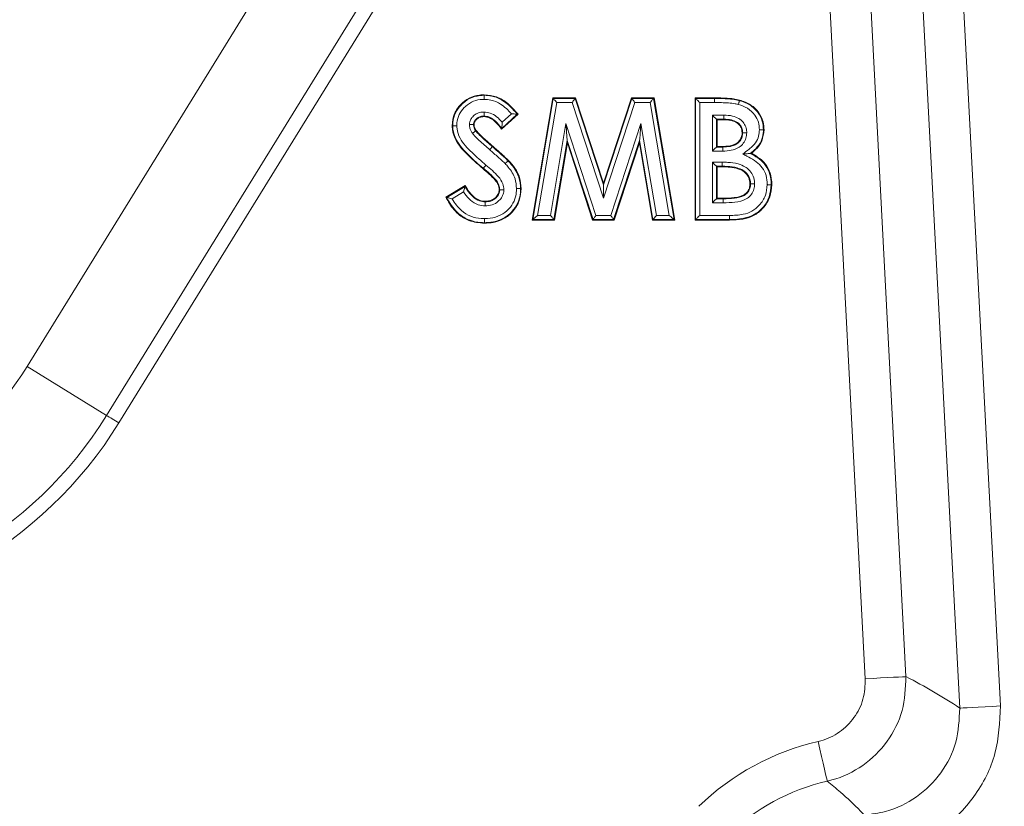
# Model space of a CAD drawing. Header units: millimetres. Extents: x 0 to 8410, y 0 to 5940.
# Tile 274 of 316: x 7487 to 7536, y 2266 to 2305. Entities that reach past the tile are written whole.
import ezdxf

# ---------------------------------------------------------------- set-up
doc = ezdxf.new("R2010")
doc.units = ezdxf.units.MM
doc.header["$LTSCALE"] = 10
doc.styles.add('SLDTEXTSTYLE0', font='TXT', dxfattribs={"width": 0.605})
doc.dimstyles.new('SLDDIMSTYLE0', dxfattribs={"dimtxt": 50, "dimasz": 50, "dimexe": 0, "dimexo": 0.0625, "dimgap": 12.5, "dimtad": 1, "dimtoh": 1, "dimdec": 1, "dimrnd": 1e-09, "dimzin": 12, "dimdsep": 46, "dimtxsty": 'SLDTEXTSTYLE0', "dimsah": 1, "dimcen": 0.09, "dimadec": 0, "dimazin": 0, "dimtfac": 1, "dimtofl": 0, "dimtmove": 0, "dimatfit": 3, "dimfxl": 0, "dimfrac": 2, "dimtolj": 1, "dimtzin": 12, "dimarcsym": 0})
doc.dimstyles.new('SLDDIMSTYLE2', dxfattribs={"dimtxt": 50, "dimasz": 50, "dimexe": 0, "dimexo": 0.0625, "dimgap": 12.5, "dimtad": 1, "dimtoh": 1, "dimdec": 1, "dimrnd": 1e-09, "dimzin": 12, "dimdsep": 46, "dimtxsty": 'SLDTEXTSTYLE0', "dimsah": 1, "dimcen": 0.09, "dimadec": 0, "dimazin": 0, "dimtfac": 1, "dimtofl": 0, "dimtmove": 0, "dimatfit": 3, "dimfxl": 0, "dimfrac": 2, "dimtolj": 1, "dimtzin": 12, "dimarcsym": 0})

# ---------------------------------------------------------------- blocks, each defined once
blk = doc.blocks.new('*D31')
at = {"color": 7, "linetype": 'Continuous', "lineweight": 0}
for p, q in [((7623.817, 3232.922), (7623.817, 2102.575)), ((7603.817, 2933.236), (7603.817, 2102.575)), ((7603.817, 2117.575), (7503.817, 2117.575)), ((7603.817, 2117.575), (7623.817, 2117.575)), ((7623.817, 2117.575), (8031.201, 2117.575))]:
    blk.add_line(p, q, dxfattribs=at)
for points in [[(7603.817, 2117.575), (7553.817, 2125.075), (7553.817, 2110.075)], [(7623.817, 2117.575), (7673.817, 2110.075), (7673.817, 2125.075)]]:
    blk.add_solid(points, dxfattribs=at)
at = {"color": 7, "linetype": 'Continuous', "lineweight": 0, "char_height": 50, "attachment_point": 1, "style": 'SLDTEXTSTYLE0'}
for s, insert in [(' (2x M8)', (7763.455, 2182.028)), ('20', (7687.095, 2182.028))]:
    blk.add_mtext(s, dxfattribs=dict(at, insert=insert))
blk = doc.blocks.new('*D32')
at = {"color": 7, "linetype": 'Continuous', "lineweight": 0}
for p, q in [((7603.817, 2933.236), (7603.817, 2002.575)), ((7366.817, 2227.332), (7366.817, 2002.575)), ((7603.817, 2017.575), (7366.817, 2017.575)), ((7603.817, 2017.575), (8068.778, 2017.575))]:
    blk.add_line(p, q, dxfattribs=at)
for points in [[(7366.817, 2017.575), (7416.817, 2010.075), (7416.817, 2025.075)], [(7603.817, 2017.575), (7553.817, 2025.075), (7553.817, 2010.075)]]:
    blk.add_solid(points, dxfattribs=at)
at = {"color": 7, "linetype": 'Continuous', "lineweight": 0, "char_height": 50, "attachment_point": 1, "style": 'SLDTEXTSTYLE0'}
for s, insert in [(' (2x M8)', (7801.032, 2082.028)), ('237', (7686.457, 2082.028))]:
    blk.add_mtext(s, dxfattribs=dict(at, insert=insert))

msp = doc.modelspace()

# ---------------------------------------------------------------- linework, layer by layer
at = {"color": 8, "linetype": 'Continuous', "lineweight": 0}
for p, q in [((7529.514517, 2384.396273), (7535.459335, 2270.962256)), ((7533.463295, 2270.857646), (7527.518462, 2384.291667)), ((7528.828721, 2272.297304), (7523.05236, 2382.516879)), ((7525.0484, 2382.621485), (7530.824761, 2272.401913)), ((7491.586204, 2285.222332), (7505.691643, 2308.070447)), ((7506.293337, 2307.698991), (7492.187883, 2284.85088)), ((7512.504439, 2294.833708), (7513.508151, 2300.777349)), ((7513.508151, 2300.777349), (7514.581691, 2300.777349)), ((7514.581691, 2300.777349), (7515.971015, 2296.530079)), ((7515.971015, 2296.530079), (7517.3701, 2300.777349)), ((7517.3701, 2300.777349), (7518.432866, 2300.777349)), ((7518.432866, 2300.777349), (7519.437756, 2294.833708)), ((7520.499284, 2300.777349), (7521.432648, 2300.777349)), ((7520.499284, 2294.833708), (7520.499284, 2300.777349)), ((7513.677101, 2300.577472), (7512.740905, 2295.033588)), ((7514.436762, 2300.577472), (7513.677101, 2300.577472)), ((7515.970345, 2295.889209), (7514.436762, 2300.577472)), ((7517.514701, 2300.577472), (7515.970345, 2295.889209)), ((7518.263946, 2300.577472), (7517.514701, 2300.577472)), ((7519.201259, 2295.033588), (7518.263946, 2300.577472)), ((7520.699169, 2300.577472), (7520.699169, 2295.033588)), ((7521.432648, 2300.577472), (7520.699169, 2300.577472)), ((7511.004533, 2299.604564), (7511.461432, 2300.02259)), ((7521.319966, 2299.956664), (7521.887626, 2299.956664)), ((7521.319966, 2298.192854), (7521.319966, 2299.956664)), ((7521.885897, 2299.756787), (7521.51985, 2299.756787)), ((7521.51985, 2299.756787), (7521.51985, 2298.392731)), ((7513.369645, 2295.033588), (7514.130886, 2299.545217)), ((7514.130886, 2299.545217), (7515.607576, 2295.033588)), ((7516.327719, 2295.033588), (7517.811696, 2299.541279)), ((7517.811696, 2299.541279), (7518.573712, 2295.033588)), ((7514.193098, 2298.712585), (7513.538624, 2294.833708)), ((7515.462692, 2294.833708), (7514.193098, 2298.712585)), ((7517.749156, 2298.712097), (7516.47235, 2294.833708)), ((7518.404777, 2294.833708), (7517.749156, 2298.712097)), ((7521.51985, 2298.392731), (7521.834205, 2298.392731)), ((7521.834205, 2298.192847), (7521.319966, 2298.192854)), ((7510.078232, 2297.353502), (7510.060052, 2297.33197)), ((7521.319966, 2297.648973), (7521.806399, 2297.648973)), ((7521.319966, 2295.654393), (7521.319966, 2297.648973)), ((7521.51985, 2297.449093), (7521.51985, 2295.85427)), ((7521.805386, 2297.449093), (7521.51985, 2297.449093)), ((7509.110029, 2296.185374), (7508.54456, 2295.845948)), ((7521.858211, 2295.654389), (7521.319966, 2295.654393)), ((7521.51985, 2295.85427), (7521.858211, 2295.85427)), ((7512.740905, 2295.033588), (7513.369645, 2295.033588)), ((7515.607576, 2295.033588), (7516.327719, 2295.033588)), ((7518.573712, 2295.033588), (7519.201259, 2295.033588)), ((7520.699169, 2295.033588), (7522.157217, 2295.033588)), ((7513.538624, 2294.833708), (7512.504439, 2294.833708)), ((7516.47235, 2294.833708), (7515.462692, 2294.833708)), ((7519.437756, 2294.833708), (7518.404777, 2294.833708)), ((7491.586204, 2285.222332), (7487.689453, 2287.628021))]:
    msp.add_line(p, q, dxfattribs=at)
at = {"color": 7, "linetype": 'Continuous', "lineweight": 0}
for p, q in [((7487.689453, 2287.628021), (7501.7949, 2310.476135)), ((7512.471105, 2294.80553), (7513.484324, 2300.805527)), ((7513.508151, 2300.777349), (7513.484324, 2300.805527)), ((7513.484324, 2300.805527), (7514.60212, 2300.805527)), ((7514.581691, 2300.777349), (7514.60212, 2300.805527)), ((7514.60212, 2300.805527), (7515.971105, 2296.620432)), ((7515.971105, 2296.620432), (7517.349715, 2300.805527)), ((7517.349715, 2300.805527), (7518.456678, 2300.805527)), ((7517.3701, 2300.777349), (7517.349715, 2300.805527)), ((7518.432866, 2300.777349), (7518.456678, 2300.805527)), ((7518.456678, 2300.805527), (7519.471104, 2294.80553)), ((7520.471106, 2300.805527), (7521.432648, 2300.805527)), ((7520.499284, 2300.777349), (7520.471106, 2300.805527)), ((7520.471106, 2294.80553), (7520.471106, 2300.805527)), ((7521.432648, 2300.777349), (7521.432648, 2300.805527)), ((7521.432648, 2300.577472), (7521.432648, 2300.777349)), ((7511.778797, 2300.003845), (7510.973509, 2299.267068)), ((7511.739845, 2300.0064), (7510.978009, 2299.309372)), ((7521.51985, 2299.756787), (7521.548028, 2299.728605)), ((7521.885778, 2299.728605), (7521.548028, 2299.728605)), ((7521.548028, 2299.728605), (7521.548028, 2298.420913)), ((7514.201875, 2298.595193), (7513.562451, 2294.80553)), ((7514.193098, 2298.712585), (7514.201875, 2298.595193)), ((7515.442262, 2294.80553), (7514.201875, 2298.595193)), ((7517.740334, 2298.595193), (7516.492735, 2294.80553)), ((7517.749156, 2298.712097), (7517.740334, 2298.595193)), ((7518.380965, 2294.80553), (7517.740334, 2298.595193)), ((7521.51985, 2298.392731), (7521.548028, 2298.420913)), ((7521.548028, 2298.420913), (7521.834086, 2298.420913)), ((7521.834205, 2298.192847), (7521.834205, 2298.392731)), ((7521.51985, 2297.449093), (7521.548028, 2297.420915)), ((7521.805237, 2297.420915), (7521.548028, 2297.420915)), ((7521.548028, 2297.420915), (7521.548028, 2295.882452)), ((7508.240338, 2295.929327), (7509.187455, 2296.497836)), ((7508.27762, 2295.918837), (7509.177382, 2296.458918)), ((7511.904459, 2296.359524), (7511.932652, 2296.359617)), ((7515.971015, 2296.530079), (7515.971105, 2296.620432)), ((7521.51985, 2295.85427), (7521.548028, 2295.882452)), ((7521.548028, 2295.882452), (7521.858121, 2295.882452)), ((7521.858211, 2295.654389), (7521.858211, 2295.85427)), ((7512.504439, 2294.833708), (7512.471105, 2294.80553)), ((7513.562451, 2294.80553), (7512.471105, 2294.80553)), ((7513.538624, 2294.833708), (7513.562451, 2294.80553)), ((7515.462692, 2294.833708), (7515.442262, 2294.80553)), ((7516.492735, 2294.80553), (7515.442262, 2294.80553)), ((7516.47235, 2294.833708), (7516.492735, 2294.80553)), ((7518.404777, 2294.833708), (7518.380965, 2294.80553)), ((7519.471104, 2294.80553), (7518.380965, 2294.80553)), ((7519.437756, 2294.833708), (7519.471104, 2294.80553)), ((7520.499284, 2294.833708), (7520.471106, 2294.80553)), ((7522.158603, 2294.80553), (7520.471106, 2294.80553)), ((7522.158439, 2294.833708), (7520.499284, 2294.833708))]:
    msp.add_line(p, q, dxfattribs=at)
at = {"color": 7, "linetype": 'Continuous', "lineweight": 0, "flags": 128}
for points in [[(7513.508151, 2300.777349), (7513.512383, 2300.772342), (7513.522665, 2300.760175), (7513.538624, 2300.741303), (7513.559665, 2300.716403), (7513.585026, 2300.6864), (7513.613771, 2300.652388), (7513.64484, 2300.615634), (7513.677101, 2300.577472)], [(7514.436762, 2300.577472), (7514.464433, 2300.615634), (7514.491092, 2300.652388), (7514.515738, 2300.6864), (7514.537494, 2300.716403), (7514.555554, 2300.741303), (7514.569233, 2300.760175), (7514.578055, 2300.772342), (7514.581691, 2300.777349)], [(7517.514701, 2300.577472), (7517.487089, 2300.615634), (7517.460506, 2300.652388), (7517.435904, 2300.6864), (7517.414193, 2300.716403), (7517.396177, 2300.741303), (7517.382528, 2300.760175), (7517.373721, 2300.772342), (7517.3701, 2300.777349)], [(7518.263946, 2300.577472), (7518.296192, 2300.615634), (7518.327261, 2300.652388), (7518.356006, 2300.6864), (7518.381368, 2300.716403), (7518.402408, 2300.741303), (7518.418352, 2300.760175), (7518.428634, 2300.772342), (7518.432866, 2300.777349)], [(7520.699169, 2300.577472), (7520.661007, 2300.615634), (7520.624246, 2300.652388), (7520.590241, 2300.6864), (7520.56023, 2300.716403), (7520.53533, 2300.741303), (7520.516451, 2300.760175), (7520.504291, 2300.772342), (7520.499284, 2300.777349)], [(7522.648956, 2300.671327), (7522.649909, 2300.674933), (7522.652607, 2300.685059), (7522.656198, 2300.698559)], [(7510.110761, 2299.910657), (7510.110657, 2299.89786), (7510.110538, 2299.882452)], [(7511.739845, 2300.0064), (7511.754672, 2300.005432), (7511.778797, 2300.003845)], [(7521.51985, 2299.756787), (7521.514843, 2299.76179), (7521.502684, 2299.773953), (7521.483804, 2299.792833), (7521.458904, 2299.817733), (7521.428893, 2299.847736), (7521.394889, 2299.881741), (7521.358128, 2299.918502), (7521.319966, 2299.956664)], [(7521.885897, 2299.756787), (7521.885852, 2299.746066), (7521.885778, 2299.728605)], [(7521.887626, 2299.956664), (7521.887283, 2299.918502), (7521.88697, 2299.881745), (7521.886672, 2299.84774), (7521.886419, 2299.817737), (7521.88621, 2299.792841), (7521.886046, 2299.773961), (7521.885942, 2299.761798), (7521.885897, 2299.756787)], [(7508.576225, 2299.437992), (7508.565496, 2299.437895), (7508.548032, 2299.437738)], [(7509.596731, 2299.489792), (7509.609531, 2299.489624), (7509.624953, 2299.489423)], [(7510.978009, 2299.309372), (7510.97631, 2299.293287), (7510.973509, 2299.267068)], [(7514.193098, 2298.712585), (7514.191548, 2298.733428), (7514.187764, 2298.784103), (7514.181878, 2298.862747), (7514.174129, 2298.966467), (7514.164801, 2299.091454), (7514.154206, 2299.233116), (7514.142762, 2299.386244), (7514.130886, 2299.545217)], [(7517.811696, 2299.541279), (7517.79976, 2299.382965), (7517.788257, 2299.230471), (7517.777617, 2299.089398), (7517.768229, 2298.964928), (7517.760436, 2298.861637), (7517.754535, 2298.78332), (7517.750721, 2298.732858), (7517.749156, 2298.712097)], [(7523.827533, 2299.240887), (7523.838262, 2299.240786), (7523.855726, 2299.240626)], [(7522.807012, 2299.096289), (7522.796284, 2299.096327), (7522.778804, 2299.096394)], [(7510.389264, 2298.256635), (7510.414447, 2298.28532), (7510.438691, 2298.31295), (7510.461117, 2298.338513), (7510.480906, 2298.361066), (7510.497327, 2298.379778), (7510.50977, 2298.393972), (7510.517801, 2298.403114), (7510.521109, 2298.40688)], [(7510.521109, 2298.40688), (7510.528143, 2298.41496), (7510.539617, 2298.428125)], [(7521.51985, 2298.392731), (7521.514843, 2298.387728), (7521.502684, 2298.375565), (7521.483804, 2298.356685), (7521.458904, 2298.331785), (7521.428893, 2298.301782), (7521.394889, 2298.267777), (7521.358128, 2298.231016), (7521.319966, 2298.192854)], [(7521.834205, 2298.392731), (7521.83416, 2298.403453), (7521.834086, 2298.420913)], [(7523.181061, 2298.079311), (7523.200865, 2298.081237), (7523.233126, 2298.084374)], [(7510.078232, 2297.353502), (7510.081465, 2297.357324), (7510.089303, 2297.366619), (7510.101493, 2297.381039), (7510.117556, 2297.400064), (7510.136913, 2297.422986), (7510.158862, 2297.448966), (7510.18257, 2297.477051), (7510.207201, 2297.506205)], [(7511.292095, 2297.716326), (7511.299844, 2297.723743), (7511.31245, 2297.735817)], [(7521.51985, 2297.449093), (7521.514843, 2297.454096), (7521.502684, 2297.466263), (7521.483804, 2297.485142), (7521.458904, 2297.510038), (7521.428893, 2297.540046), (7521.394889, 2297.57405), (7521.358128, 2297.610811), (7521.319966, 2297.648973)], [(7515.970345, 2295.889209), (7515.970479, 2296.011567), (7515.970598, 2296.129427), (7515.970717, 2296.238463), (7515.970807, 2296.334665), (7515.970896, 2296.414498), (7515.970956, 2296.47503), (7515.971, 2296.514034), (7515.971015, 2296.530079)], [(7523.191596, 2296.584568), (7523.180883, 2296.584494), (7523.163418, 2296.584375)], [(7524.212147, 2296.542718), (7524.215887, 2296.542663), (7524.226363, 2296.54251), (7524.24034, 2296.542309)], [(7508.27762, 2295.918837), (7508.263434, 2295.922826), (7508.240338, 2295.929327)], [(7510.883953, 2296.29711), (7510.876293, 2296.29711), (7510.85573, 2296.297114)], [(7521.858211, 2295.85427), (7521.858181, 2295.864991), (7521.858121, 2295.882452)], [(7510.170485, 2295.700397), (7510.17053, 2295.708041), (7510.170634, 2295.728605)], [(7521.51985, 2295.85427), (7521.514843, 2295.849267), (7521.502684, 2295.837104), (7521.483804, 2295.818224), (7521.458904, 2295.793324), (7521.428893, 2295.763321), (7521.394889, 2295.729316), (7521.358128, 2295.692555), (7521.319966, 2295.654393)], [(7512.504439, 2294.833708), (7512.51037, 2294.838715), (7512.524764, 2294.850878), (7512.547086, 2294.869758), (7512.576546, 2294.894654), (7512.61204, 2294.924661), (7512.652273, 2294.958665), (7512.695755, 2294.995427), (7512.740905, 2295.033588)], [(7513.538624, 2294.833708), (7513.534392, 2294.838715), (7513.524111, 2294.850878), (7513.508151, 2294.869758), (7513.487111, 2294.894654), (7513.461734, 2294.924661), (7513.43299, 2294.958665), (7513.401921, 2294.995427), (7513.369645, 2295.033588)], [(7515.462692, 2294.833708), (7515.466313, 2294.838715), (7515.475134, 2294.850878), (7515.488814, 2294.869758), (7515.506874, 2294.894654), (7515.528615, 2294.924661), (7515.553276, 2294.958665), (7515.579919, 2294.995427), (7515.607576, 2295.033588)], [(7516.47235, 2294.833708), (7516.468729, 2294.838715), (7516.459922, 2294.850878), (7516.446273, 2294.869758), (7516.428257, 2294.894654), (7516.406546, 2294.924661), (7516.38193, 2294.958665), (7516.355331, 2294.995427), (7516.327719, 2295.033588)], [(7518.573712, 2295.033588), (7518.541451, 2294.995427), (7518.510382, 2294.958665), (7518.481652, 2294.924661), (7518.456291, 2294.894654), (7518.43525, 2294.869758), (7518.419291, 2294.850878), (7518.409009, 2294.838715), (7518.404777, 2294.833708)], [(7519.201259, 2295.033588), (7519.24641, 2294.995427), (7519.289906, 2294.958665), (7519.330139, 2294.924661), (7519.365649, 2294.894654), (7519.395108, 2294.869758), (7519.417445, 2294.850878), (7519.43184, 2294.838715), (7519.437756, 2294.833708)], [(7520.499284, 2294.833708), (7520.504291, 2294.838715), (7520.516451, 2294.850878), (7520.53533, 2294.869758), (7520.56023, 2294.894654), (7520.590241, 2294.924661), (7520.624246, 2294.958665), (7520.661007, 2294.995427), (7520.699169, 2295.033588)]]:
    msp.add_lwpolyline(points, dxfattribs=at)
at = {"color": 8, "linetype": 'Continuous', "lineweight": 0, "flags": 128}
for points in [[(7492.187883, 2284.85088), (7492.104481, 2284.902371), (7492.021884, 2284.953363), (7491.940881, 2285.003371), (7491.862248, 2285.051908), (7491.786766, 2285.098511), (7491.715144, 2285.142727), (7491.648073, 2285.184137), (7491.586204, 2285.222332)], [(7530.824761, 2272.401913), (7530.774797, 2272.399295), (7530.653308, 2272.392928), (7530.464779, 2272.383045), (7530.216138, 2272.370014), (7529.916505, 2272.354312), (7529.576908, 2272.336516), (7529.209818, 2272.317275), (7528.828721, 2272.297304)], [(7533.463295, 2270.857646), (7533.513273, 2270.860265), (7533.634747, 2270.866636), (7533.823277, 2270.876515), (7534.071918, 2270.889546), (7534.37155, 2270.905248), (7534.711148, 2270.923044), (7535.078238, 2270.942285), (7535.459335, 2270.962256)], [(7526.959698, 2267.271069), (7526.949073, 2267.317052), (7526.922102, 2267.433717), (7526.879783, 2267.616728), (7526.823695, 2267.859283), (7526.755924, 2268.15237), (7526.679005, 2268.485097), (7526.595767, 2268.845096), (7526.50931, 2269.218992)]]:
    msp.add_lwpolyline(points, dxfattribs=at)
at = {"color": 7, "linetype": 'Continuous', "lineweight": 0}
for centre, radius, start, end in [((7494.718014, 2319.661191), 25.372682, 306.1963608, 306.2600579), ((7503.748197, 2297.530493), 18.057373, 359.6523059, 359.7417158), ((7531.239014, 2290.769462), 22.783448, 165.4380295, 165.5391259), ((7528.298307, 2294.67538), 18.167355, 179.9858457, 180.0747367), ((7518.132015, 2294.796197), 4.026599, 0.132806, 0.5337688), ((7474.817261, 2295.574759), 15.127589, 270, 328.3105902)]:
    msp.add_arc(centre, radius, start, end, dxfattribs=at)
at = {"color": 8, "linetype": 'Continuous', "lineweight": 0}
for centre, radius, start, end in [((7474.817261, 2295.574759), 19.707107, 270, 328.3105902), ((7474.817261, 2295.574759), 20.414214, 270, 328.3105902), ((7529.317261, 2257.074759), 12.46463, 103.0189687, 134.02251), ((7529.317261, 2257.074759), 10.465315, 103.0189687, 134.02251)]:
    msp.add_arc(centre, radius, start, end, dxfattribs=at)
msp.add_ellipse((7511.302833, 2256.130663), major_axis=(30.678166, 1.607775), ratio=0.661588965, start_param=0.729566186, end_param=0.846880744, dxfattribs=at)
at = {"color": 7, "linetype": 'Continuous', "lineweight": 0}
for points, knots in [([(7508.548032, 2299.437738), (7508.569972, 2299.643188), (7508.611173, 2300.029008), (7508.945667, 2300.490631), (7509.366746, 2300.817381), (7509.786776, 2300.947829), (7510.044346, 2300.956685), (7510.122548, 2300.959374)], [0, 0, 0, 0, 0.251141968, 0.471625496, 0.681505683, 0.903300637, 1, 1, 1, 1]), ([(7510.122399, 2300.931181), (7510.122388, 2300.928188), (7510.122366, 2300.9222), (7510.122173, 2300.88565), (7510.121904, 2300.833375), (7510.121634, 2300.78208), (7510.121457, 2300.747417), (7510.121391, 2300.73496), (7510.121371, 2300.731208)], [0, 0, 0, 0, 0.219408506, 0.43882732, 0.658314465, 0.877867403, 0.963213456, 1, 1, 1, 1]), ([(7510.122399, 2300.931181), (7510.12241, 2300.932428), (7510.12245, 2300.937173), (7510.12247, 2300.946556), (7510.12252, 2300.954713), (7510.122548, 2300.959374)], [0, 0, 0, 0, 0.132548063, 0.504339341, 1, 1, 1, 1]), ([(7510.122548, 2300.959374), (7510.326, 2300.938721), (7510.747038, 2300.895979), (7511.319002, 2300.527144), (7511.620219, 2300.184325), (7511.778797, 2300.003845)], [0, 0, 0, 0, 0.306894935, 0.635108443, 1, 1, 1, 1]), ([(7521.432648, 2300.805527), (7521.636635, 2300.802507), (7521.943347, 2300.797966), (7522.353003, 2300.763798), (7522.554871, 2300.720362), (7522.656198, 2300.698559)], [0, 0, 0, 0, 0.497237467, 0.747639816, 1, 1, 1, 1]), ([(7522.656198, 2300.698559), (7522.849461, 2300.630889), (7523.206287, 2300.505949), (7523.604814, 2300.114261), (7523.826779, 2299.678825), (7523.846956, 2299.373387), (7523.855726, 2299.240626)], [0, 0, 0, 0, 0.298628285, 0.55136542, 0.804996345, 1, 1, 1, 1]), ([(7522.597502, 2300.478171), (7522.599314, 2300.484978), (7522.602513, 2300.496994), (7522.611373, 2300.530289), (7522.623774, 2300.576792), (7522.637237, 2300.627333), (7522.646633, 2300.662645), (7522.648181, 2300.668433), (7522.648956, 2300.671327)], [0, 0, 0, 0, 0.069025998, 0.121861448, 0.341403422, 0.560899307, 0.780454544, 1, 1, 1, 1]), ([(7510.110538, 2299.882452), (7510.043401, 2299.877726), (7509.922726, 2299.86923), (7509.770371, 2299.779584), (7509.675157, 2299.676055), (7509.6305, 2299.572311), (7509.626635, 2299.514549), (7509.624953, 2299.489423)], [0, 0, 0, 0, 0.288774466, 0.519055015, 0.749326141, 0.890956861, 1, 1, 1, 1]), ([(7510.973509, 2299.267068), (7510.919434, 2299.341798), (7510.811162, 2299.491425), (7510.614735, 2299.686924), (7510.382697, 2299.846562), (7510.200001, 2299.870655), (7510.110538, 2299.882452)], [0, 0, 0, 0, 0.251351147, 0.503267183, 0.756756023, 1, 1, 1, 1]), ([(7510.112415, 2300.110716), (7510.112391, 2300.107508), (7510.112296, 2300.09502), (7510.11198, 2300.060285), (7510.111566, 2300.008449), (7510.111143, 2299.956184), (7510.110844, 2299.919633), (7510.110789, 2299.913649), (7510.110761, 2299.910657)], [0, 0, 0, 0, 0.031440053, 0.122409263, 0.34198962, 0.561385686, 0.780647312, 1, 1, 1, 1]), ([(7511.739845, 2300.0064), (7511.736869, 2300.006593), (7511.73093, 2300.006979), (7511.694784, 2300.009319), (7511.631829, 2300.013304), (7511.549212, 2300.018196), (7511.488171, 2300.021325), (7511.462376, 2300.022546), (7511.461432, 2300.02259)], [0, 0, 0, 0, 0.148249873, 0.295717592, 0.505255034, 0.790958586, 0.99235211, 1, 1, 1, 1]), ([(7522.778804, 2299.096394), (7522.769982, 2299.18349), (7522.754878, 2299.332607), (7522.630232, 2299.507775), (7522.456036, 2299.634958), (7522.200213, 2299.717645), (7521.997331, 2299.724717), (7521.885778, 2299.728605)], [0, 0, 0, 0, 0.209264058, 0.358278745, 0.50697776, 0.72891583, 1, 1, 1, 1]), ([(7510.060052, 2297.33197), (7509.776771, 2297.575007), (7509.291822, 2297.991061), (7508.741275, 2298.625103), (7508.56127, 2299.12658), (7508.550595, 2299.377484), (7508.548032, 2299.437738)], [0, 0, 0, 0, 0.419543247, 0.718213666, 0.93232874, 1, 1, 1, 1]), ([(7508.576225, 2299.437992), (7508.579218, 2299.438018), (7508.585205, 2299.438069), (7508.621756, 2299.438397), (7508.674019, 2299.438865), (7508.72547, 2299.439323), (7508.760151, 2299.439634), (7508.772615, 2299.439741), (7508.776213, 2299.439772)], [0, 0, 0, 0, 0.219393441, 0.438798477, 0.658236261, 0.877801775, 0.964727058, 1, 1, 1, 1]), ([(7509.396563, 2299.492411), (7509.399395, 2299.492375), (7509.411923, 2299.492216), (7509.446725, 2299.49175), (7509.498959, 2299.491077), (7509.551214, 2299.490386), (7509.587751, 2299.489912), (7509.593737, 2299.489832), (7509.596731, 2299.489792)], [0, 0, 0, 0, 0.027754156, 0.122774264, 0.342406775, 0.561712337, 0.780802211, 1, 1, 1, 1]), ([(7509.624953, 2299.489423), (7509.62644, 2299.460354), (7509.629235, 2299.405727), (7509.659196, 2299.306137), (7509.698793, 2299.243301), (7509.724717, 2299.202162)], [0, 0, 0, 0, 0.281994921, 0.529919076, 1, 1, 1, 1]), ([(7511.004533, 2299.604564), (7511.004473, 2299.603623), (7511.002726, 2299.575945), (7510.997444, 2299.509614), (7510.989447, 2299.421108), (7510.982762, 2299.354937), (7510.978965, 2299.318415), (7510.978328, 2299.312393), (7510.978009, 2299.309372)], [0, 0, 0, 0, 0.007353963, 0.216239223, 0.519018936, 0.726656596, 0.862879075, 1, 1, 1, 1]), ([(7523.855726, 2299.240626), (7523.835594, 2299.050208), (7523.797032, 2298.685484), (7523.51173, 2298.308094), (7523.305377, 2298.142392), (7523.233126, 2298.084374)], [0, 0, 0, 0, 0.415182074, 0.795236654, 1, 1, 1, 1]), ([(7523.62759, 2299.242742), (7523.63162, 2299.242704), (7523.644073, 2299.242589), (7523.678706, 2299.242271), (7523.72972, 2299.241795), (7523.782011, 2299.241309), (7523.818557, 2299.240971), (7523.824541, 2299.240915), (7523.827533, 2299.240887)], [0, 0, 0, 0, 0.039518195, 0.122078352, 0.341622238, 0.561059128, 0.780487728, 1, 1, 1, 1]), ([(7509.540658, 2299.067228), (7509.543445, 2299.069272), (7509.553504, 2299.076645), (7509.581484, 2299.097167), (7509.623077, 2299.127656), (7509.665262, 2299.158579), (7509.694731, 2299.180177), (7509.699552, 2299.18372), (7509.701963, 2299.185492)], [0, 0, 0, 0, 0.033884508, 0.122255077, 0.34183681, 0.561233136, 0.780621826, 1, 1, 1, 1]), ([(7509.724717, 2299.202162), (7509.792033, 2299.127622), (7509.926461, 2298.978769), (7510.202823, 2298.724949), (7510.408752, 2298.543459), (7510.539617, 2298.428125)], [0, 0, 0, 0, 0.267740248, 0.534661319, 1, 1, 1, 1]), ([(7521.834086, 2298.420913), (7522.023466, 2298.429633), (7522.284131, 2298.441636), (7522.570951, 2298.607828), (7522.710056, 2298.766999), (7522.771229, 2298.942087), (7522.776664, 2299.0528), (7522.778804, 2299.096394)], [0, 0, 0, 0, 0.425348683, 0.58545776, 0.746204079, 0.900066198, 1, 1, 1, 1]), ([(7523.00712, 2299.095537), (7523.004069, 2299.095548), (7522.991567, 2299.095594), (7522.956801, 2299.095723), (7522.90481, 2299.095922), (7522.852534, 2299.096116), (7522.815996, 2299.096255), (7522.810007, 2299.096278), (7522.807012, 2299.096289)], [0, 0, 0, 0, 0.029901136, 0.122539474, 0.342152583, 0.561526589, 0.780761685, 1, 1, 1, 1]), ([(7510.539617, 2298.428125), (7510.605156, 2298.371411), (7510.736231, 2298.257984), (7510.997695, 2298.031483), (7511.186663, 2297.853976), (7511.31245, 2297.735817)], [0, 0, 0, 0, 0.250574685, 0.501138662, 1, 1, 1, 1]), ([(7523.181061, 2298.079311), (7523.178719, 2298.079086), (7523.17343, 2298.078576), (7523.139917, 2298.075309), (7523.068597, 2298.068388), (7522.954541, 2298.057258), (7522.860753, 2298.048234), (7522.812764, 2298.043508), (7522.811781, 2298.043411)], [0, 0, 0, 0, 0.088358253, 0.199537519, 0.372747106, 0.678736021, 0.993416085, 1, 1, 1, 1]), ([(7523.233126, 2298.084374), (7523.454198, 2297.956305), (7523.820446, 2297.744134), (7524.136453, 2297.238123), (7524.231528, 2296.844988), (7524.238327, 2296.611448), (7524.24034, 2296.542309)], [0, 0, 0, 0, 0.386623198, 0.640516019, 0.893574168, 1, 1, 1, 1]), ([(7510.85573, 2296.297114), (7510.843256, 2296.384621), (7510.818328, 2296.559497), (7510.630851, 2296.816407), (7510.371448, 2297.064231), (7510.164149, 2297.242468), (7510.060052, 2297.33197)], [0, 0, 0, 0, 0.194755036, 0.389201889, 0.693286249, 1, 1, 1, 1]), ([(7511.147703, 2297.578066), (7511.151273, 2297.581484), (7511.160257, 2297.590085), (7511.185217, 2297.614006), (7511.221438, 2297.64868), (7511.259184, 2297.684835), (7511.285618, 2297.71012), (7511.289936, 2297.714257), (7511.292095, 2297.716326)], [0, 0, 0, 0, 0.048451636, 0.121927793, 0.341472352, 0.560995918, 0.780469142, 1, 1, 1, 1]), ([(7511.31245, 2297.735817), (7511.423893, 2297.61102), (7511.647637, 2297.360463), (7511.891793, 2296.891687), (7511.918733, 2296.540861), (7511.932652, 2296.359617)], [0, 0, 0, 0, 0.324179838, 0.650856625, 1, 1, 1, 1]), ([(7523.163418, 2296.584375), (7523.153389, 2296.689767), (7523.136021, 2296.872258), (7522.976934, 2297.104755), (7522.733161, 2297.287912), (7522.323725, 2297.404961), (7521.99934, 2297.414942), (7521.805237, 2297.420915)], [0, 0, 0, 0, 0.173957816, 0.301214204, 0.457886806, 0.67561377, 1, 1, 1, 1]), ([(7521.806399, 2297.648973), (7521.806355, 2297.639602), (7521.806296, 2297.627167), (7521.806127, 2297.592826), (7521.805881, 2297.546915), (7521.805606, 2297.494624), (7521.805443, 2297.458078), (7521.805405, 2297.452088), (7521.805386, 2297.449093)], [0, 0, 0, 0, 0.091796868, 0.121813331, 0.341372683, 0.560868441, 0.780441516, 1, 1, 1, 1]), ([(7509.177382, 2296.458918), (7509.17663, 2296.456011), (7509.175129, 2296.450215), (7509.166034, 2296.414882), (7509.150237, 2296.352661), (7509.130048, 2296.271296), (7509.116008, 2296.211098), (7509.110243, 2296.186293), (7509.110029, 2296.185374)], [0, 0, 0, 0, 0.145666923, 0.29046367, 0.50193718, 0.794880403, 0.992401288, 1, 1, 1, 1]), ([(7509.187455, 2296.497836), (7509.245355, 2296.400288), (7509.393406, 2296.150857), (7509.673966, 2295.863467), (7509.980398, 2295.738408), (7510.125574, 2295.730927), (7510.170634, 2295.728605)], [0, 0, 0, 0, 0.260800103, 0.666870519, 0.896602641, 1, 1, 1, 1]), ([(7511.932652, 2296.359617), (7511.916419, 2296.155835), (7511.88313, 2295.737948), (7511.555692, 2295.214653), (7511.098536, 2294.848123), (7510.60603, 2294.674059), (7510.274976, 2294.658466), (7510.130967, 2294.651683)], [0, 0, 0, 0, 0.2185367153, 0.4481438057, 0.6424398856, 0.8444616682, 1, 1, 1, 1]), ([(7511.704545, 2296.358868), (7511.709143, 2296.358884), (7511.72158, 2296.358929), (7511.756176, 2296.359035), (7511.806642, 2296.359202), (7511.858927, 2296.359377), (7511.895483, 2296.359493), (7511.901466, 2296.359513), (7511.904459, 2296.359524)], [0, 0, 0, 0, 0.0450819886, 0.1219300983, 0.341482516, 0.5610300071, 0.7804722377, 1, 1, 1, 1]), ([(7521.858121, 2295.882452), (7522.036368, 2295.88647), (7522.337106, 2295.893249), (7522.705365, 2295.959206), (7522.941198, 2296.079872), (7523.082307, 2296.232981), (7523.154468, 2296.411597), (7523.160632, 2296.530588), (7523.163418, 2296.584375)], [0, 0, 0, 0, 0.319547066, 0.539140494, 0.663159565, 0.787372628, 0.903888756, 1, 1, 1, 1]), ([(7524.24034, 2296.542309), (7524.220518, 2296.339164), (7524.179464, 2295.918423), (7523.838991, 2295.379948), (7523.363389, 2294.999502), (7522.778196, 2294.82555), (7522.376406, 2294.812567), (7522.158603, 2294.80553)], [0, 0, 0, 0, 0.198505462, 0.411133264, 0.605352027, 0.786069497, 1, 1, 1, 1]), ([(7523.391525, 2296.585936), (7523.386982, 2296.585904), (7523.374539, 2296.585819), (7523.33994, 2296.585584), (7523.289412, 2296.585236), (7523.237146, 2296.584878), (7523.200569, 2296.584631), (7523.194587, 2296.584589), (7523.191596, 2296.584568)], [0, 0, 0, 0, 0.044541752, 0.121979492, 0.341524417, 0.561025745, 0.780483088, 1, 1, 1, 1]), ([(7524.212147, 2296.542718), (7524.209155, 2296.542762), (7524.203171, 2296.542849), (7524.166624, 2296.543382), (7524.114347, 2296.544137), (7524.063379, 2296.544882), (7524.028752, 2296.545382), (7524.016299, 2296.545564), (7524.012218, 2296.545624)], [0, 0, 0, 0, 0.219513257, 0.438945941, 0.658353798, 0.87791022, 0.959992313, 1, 1, 1, 1]), ([(7510.130967, 2294.651683), (7509.870993, 2294.674702), (7509.406476, 2294.715833), (7508.778154, 2295.110365), (7508.439231, 2295.551559), (7508.278975, 2295.855941), (7508.240338, 2295.929327)], [0, 0, 0, 0, 0.320066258, 0.571887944, 0.8967835, 1, 1, 1, 1]), ([(7508.27762, 2295.918837), (7508.28049, 2295.918032), (7508.286214, 2295.916426), (7508.321061, 2295.906648), (7508.381557, 2295.88979), (7508.460632, 2295.868103), (7508.519023, 2295.852608), (7508.543646, 2295.846186), (7508.54456, 2295.845948)], [0, 0, 0, 0, 0.14961298, 0.298453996, 0.508600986, 0.793001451, 0.992316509, 1, 1, 1, 1]), ([(7510.170634, 2295.728605), (7510.281789, 2295.739743), (7510.471034, 2295.758707), (7510.689389, 2295.915138), (7510.832127, 2296.090799), (7510.848377, 2296.232843), (7510.85573, 2296.297114)], [0, 0, 0, 0, 0.334703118, 0.569842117, 0.805367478, 1, 1, 1, 1]), ([(7510.883953, 2296.29711), (7510.886946, 2296.297109), (7510.892932, 2296.297107), (7510.929468, 2296.297099), (7510.981725, 2296.29709), (7511.034022, 2296.297071), (7511.068845, 2296.297073), (7511.081387, 2296.297067), (7511.084165, 2296.297065)], [0, 0, 0, 0, 0.21917554, 0.438239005, 0.657511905, 0.877106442, 0.972786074, 1, 1, 1, 1]), ([(7510.170485, 2295.700397), (7510.170474, 2295.697403), (7510.170453, 2295.691417), (7510.170255, 2295.654884), (7510.170006, 2295.602586), (7510.169742, 2295.550691), (7510.169576, 2295.515943), (7510.169516, 2295.503448), (7510.169501, 2295.500315)], [0, 0, 0, 0, 0.219343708, 0.438589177, 0.657921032, 0.877533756, 0.969294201, 1, 1, 1, 1]), ([(7522.158439, 2294.833708), (7522.158418, 2294.836703), (7522.158376, 2294.842693), (7522.158155, 2294.879239), (7522.157852, 2294.931531), (7522.15753, 2294.978202), (7522.157361, 2295.012577), (7522.157276, 2295.025012), (7522.157217, 2295.033588)], [0, 0, 0, 0, 0.219554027, 0.43912299, 0.658614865, 0.878170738, 0.915979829, 1, 1, 1, 1]), ([(7510.130818, 2294.879779), (7510.130823, 2294.874858), (7510.130837, 2294.862419), (7510.130857, 2294.827844), (7510.13087, 2294.777682), (7510.130932, 2294.725409), (7510.130935, 2294.688842), (7510.130946, 2294.68286), (7510.130952, 2294.679868)], [0, 0, 0, 0, 0.0482411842, 0.1219371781, 0.3414803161, 0.561011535, 0.7804691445, 1, 1, 1, 1])]:
    msp.add_open_spline(points, degree=3, knots=knots, dxfattribs=at)
at = {"color": 8, "linetype": 'Continuous', "lineweight": 0}
for points, knots in [([(7508.576225, 2299.437992), (7508.577716, 2299.489893), (7508.583952, 2299.706898), (7508.687083, 2300.082111), (7508.907927, 2300.38384), (7509.178441, 2300.642172), (7509.50975, 2300.853517), (7509.887043, 2300.925564), (7510.090338, 2300.930416), (7510.122399, 2300.931181)], [0, 0, 0, 0, 0.06532314, 0.273120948, 0.477062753, 0.526816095, 0.744033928, 0.959632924, 1, 1, 1, 1]), ([(7510.121371, 2300.731208), (7510.092668, 2300.730513), (7509.914877, 2300.72621), (7509.585967, 2300.66445), (7509.298016, 2300.479977), (7509.06305, 2300.255494), (7508.871369, 2299.995273), (7508.782854, 2299.671282), (7508.777506, 2299.484832), (7508.776213, 2299.439772)], [0, 0, 0, 0, 0.041650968, 0.258000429, 0.475057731, 0.525473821, 0.729548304, 0.934638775, 1, 1, 1, 1]), ([(7511.461432, 2300.02259), (7511.294718, 2300.195434), (7511.005907, 2300.494863), (7510.511789, 2300.706535), (7510.229254, 2300.72439), (7510.121371, 2300.731208)], [0, 0, 0, 0, 0.457715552, 0.792935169, 1, 1, 1, 1]), ([(7510.122399, 2300.931181), (7510.244561, 2300.92339), (7510.56454, 2300.902984), (7511.09286, 2300.674365), (7511.467052, 2300.319399), (7511.679978, 2300.0775), (7511.733291, 2300.014185), (7511.739845, 2300.0064)], [0, 0, 0, 0, 0.189999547, 0.497666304, 0.871090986, 0.984150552, 1, 1, 1, 1]), ([(7521.432648, 2300.777349), (7521.432668, 2300.777349), (7521.547207, 2300.777349), (7521.776695, 2300.774213), (7522.123744, 2300.756152), (7522.416606, 2300.726976), (7522.590331, 2300.685368), (7522.648956, 2300.671327)], [0, 0, 0, 0, 0.000048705, 0.280780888, 0.562367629, 0.852316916, 1, 1, 1, 1]), ([(7522.597502, 2300.478171), (7522.544599, 2300.490853), (7522.382588, 2300.52969), (7522.104491, 2300.556858), (7521.768868, 2300.574858), (7521.544723, 2300.576601), (7521.432648, 2300.577472)], [0, 0, 0, 0, 0.139191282, 0.426259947, 0.713125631, 1, 1, 1, 1]), ([(7523.62759, 2299.242742), (7523.618975, 2299.365225), (7523.601155, 2299.618586), (7523.403098, 2299.997999), (7523.061947, 2300.321627), (7522.750152, 2300.426719), (7522.597502, 2300.478171)], [0, 0, 0, 0, 0.2106430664, 0.4357229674, 0.7237383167, 1, 1, 1, 1]), ([(7522.648956, 2300.671327), (7522.659884, 2300.668328), (7522.832704, 2300.620897), (7523.182185, 2300.478823), (7523.566862, 2300.12126), (7523.796296, 2299.678261), (7523.817418, 2299.382517), (7523.827533, 2299.240887)], [0, 0, 0, 0, 0.017038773, 0.269459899, 0.55796718, 0.788312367, 1, 1, 1, 1]), ([(7509.396563, 2299.492411), (7509.400387, 2299.53996), (7509.408935, 2299.646245), (7509.487754, 2299.809578), (7509.602656, 2299.934273), (7509.757494, 2300.040251), (7509.922198, 2300.102397), (7510.056763, 2300.108282), (7510.112415, 2300.110716)], [0, 0, 0, 0, 0.135925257, 0.303825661, 0.508199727, 0.614903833, 0.840735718, 1, 1, 1, 1]), ([(7510.110761, 2299.910657), (7510.067916, 2299.908939), (7509.968597, 2299.904956), (7509.847792, 2299.859612), (7509.736763, 2299.783575), (7509.6578, 2299.698421), (7509.604083, 2299.589278), (7509.599055, 2299.521238), (7509.596731, 2299.489792)], [0, 0, 0, 0, 0.174636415, 0.404830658, 0.513856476, 0.723325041, 0.872129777, 1, 1, 1, 1]), ([(7510.978009, 2299.309372), (7510.950723, 2299.347131), (7510.84088, 2299.499131), (7510.645583, 2299.707009), (7510.369315, 2299.881127), (7510.191726, 2299.90141), (7510.110761, 2299.910657)], [0, 0, 0, 0, 0.127827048, 0.514576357, 0.778690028, 1, 1, 1, 1]), ([(7510.112415, 2300.110716), (7510.216362, 2300.098778), (7510.437106, 2300.073426), (7510.747019, 2299.884801), (7510.915207, 2299.701771), (7511.004533, 2299.604564)], [0, 0, 0, 0, 0.294437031, 0.62527449, 1, 1, 1, 1]), ([(7522.807012, 2299.096289), (7522.806753, 2299.102328), (7522.803619, 2299.175314), (7522.785925, 2299.317047), (7522.681093, 2299.496949), (7522.503344, 2299.643259), (7522.230279, 2299.744226), (7522.012418, 2299.752172), (7521.885897, 2299.756787)], [0, 0, 0, 0, 0.014205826, 0.171715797, 0.329739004, 0.49030796, 0.70399868, 1, 1, 1, 1]), ([(7521.887626, 2299.956656), (7522.028126, 2299.951001), (7522.281492, 2299.940801), (7522.608835, 2299.817292), (7522.838321, 2299.626769), (7522.973194, 2299.393849), (7523.001586, 2299.215778), (7523.006045, 2299.119649), (7523.006701, 2299.104929), (7523.00712, 2299.095537)], [0, 0, 0, 0, 0.264241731, 0.476510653, 0.647129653, 0.818234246, 0.972178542, 0.982247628, 1, 1, 1, 1]), ([(7510.078232, 2297.353502), (7510.078222, 2297.353509), (7509.829079, 2297.540366), (7509.365522, 2297.982025), (7508.781454, 2298.585981), (7508.588429, 2299.141857), (7508.578519, 2299.38232), (7508.576225, 2299.437992)], [0, 0, 0, 0, 0.0000140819, 0.3531663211, 0.7272820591, 0.9368607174, 1, 1, 1, 1]), ([(7508.776213, 2299.439772), (7508.778193, 2299.390599), (7508.786634, 2299.180978), (7508.966409, 2298.678611), (7509.511488, 2298.106964), (7509.97577, 2297.70605), (7510.207201, 2297.506205)], [0, 0, 0, 0, 0.05960319, 0.254079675, 0.628178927, 1, 1, 1, 1]), ([(7509.540658, 2299.067228), (7509.52489, 2299.090462), (7509.483434, 2299.151545), (7509.42291, 2299.279281), (7509.399846, 2299.402919), (7509.396985, 2299.480909), (7509.396563, 2299.492411)], [0, 0, 0, 0, 0.1848224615, 0.485918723, 0.9241873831, 1, 1, 1, 1]), ([(7509.596731, 2299.489792), (7509.597011, 2299.482513), (7509.599102, 2299.428245), (7509.615124, 2299.341131), (7509.659043, 2299.248669), (7509.689736, 2299.203489), (7509.701963, 2299.185492)], [0, 0, 0, 0, 0.06690017, 0.498762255, 0.800324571, 1, 1, 1, 1]), ([(7522.811781, 2298.043411), (7522.917233, 2298.12498), (7523.085616, 2298.255227), (7523.349143, 2298.47476), (7523.542579, 2298.740882), (7523.620335, 2299.029246), (7523.625868, 2299.192068), (7523.62759, 2299.242742)], [0, 0, 0, 0, 0.263759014, 0.421164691, 0.677840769, 0.899738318, 1, 1, 1, 1]), ([(7523.827533, 2299.240887), (7523.825537, 2299.184073), (7523.818853, 2298.993901), (7523.727555, 2298.655766), (7523.48625, 2298.320075), (7523.273487, 2298.152226), (7523.181061, 2298.079311)], [0, 0, 0, 0, 0.123339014, 0.4128516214, 0.7449393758, 1, 1, 1, 1]), ([(7510.389279, 2298.256639), (7510.303113, 2298.332313), (7510.130775, 2298.483668), (7509.877028, 2298.715676), (7509.674612, 2298.905633), (7509.571019, 2299.030602), (7509.540658, 2299.067228)], [0, 0, 0, 0, 0.2928220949, 0.5856652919, 0.8785664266, 1, 1, 1, 1]), ([(7509.701963, 2299.185492), (7509.727601, 2299.154748), (7509.823818, 2299.039374), (7510.016264, 2298.859306), (7510.264796, 2298.631945), (7510.435316, 2298.482214), (7510.521109, 2298.40688)], [0, 0, 0, 0, 0.106120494, 0.398252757, 0.697242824, 1, 1, 1, 1]), ([(7521.834205, 2298.392731), (7521.958033, 2298.397308), (7522.195501, 2298.406085), (7522.496299, 2298.512626), (7522.689564, 2298.688051), (7522.792736, 2298.882825), (7522.802251, 2299.025096), (7522.807012, 2299.096289)], [0, 0, 0, 0, 0.27416668, 0.5257773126, 0.6867272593, 0.8432365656, 1, 1, 1, 1]), ([(7523.00712, 2299.095537), (7523.000546, 2299.005184), (7522.987034, 2298.81948), (7522.852193, 2298.565308), (7522.606499, 2298.34065), (7522.248231, 2298.209055), (7521.971908, 2298.198238), (7521.834205, 2298.192847)], [0, 0, 0, 0, 0.161869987, 0.332694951, 0.502905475, 0.75227729, 1, 1, 1, 1]), ([(7510.521109, 2298.40688), (7510.590193, 2298.347229), (7510.728698, 2298.227636), (7510.936004, 2298.045884), (7511.126489, 2297.878047), (7511.242468, 2297.764789), (7511.292095, 2297.716326)], [0, 0, 0, 0, 0.264498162, 0.530291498, 0.799011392, 1, 1, 1, 1]), ([(7511.147703, 2297.578066), (7511.10093, 2297.623677), (7510.988873, 2297.732948), (7510.802964, 2297.896694), (7510.596978, 2298.077296), (7510.458617, 2298.196756), (7510.389264, 2298.256635)], [0, 0, 0, 0, 0.192525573, 0.461245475, 0.72995185, 1, 1, 1, 1]), ([(7524.012218, 2296.545624), (7524.011392, 2296.588455), (7524.007829, 2296.773117), (7523.94284, 2297.098552), (7523.653185, 2297.603647), (7523.193525, 2297.849234), (7522.876935, 2298.010269), (7522.811781, 2298.043411)], [0, 0, 0, 0, 0.062680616, 0.270243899, 0.47856761, 0.892688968, 1, 1, 1, 1]), ([(7523.181061, 2298.079311), (7523.428732, 2297.938561), (7523.823288, 2297.714337), (7524.131429, 2297.173135), (7524.207204, 2296.801047), (7524.211215, 2296.591459), (7524.212147, 2296.542718)], [0, 0, 0, 0, 0.426358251, 0.679215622, 0.925400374, 1, 1, 1, 1]), ([(7510.883953, 2296.29711), (7510.875241, 2296.371244), (7510.85286, 2296.561688), (7510.657544, 2296.830768), (7510.382669, 2297.091744), (7510.180926, 2297.265204), (7510.078232, 2297.353502)], [0, 0, 0, 0, 0.162105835, 0.416438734, 0.702945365, 1, 1, 1, 1]), ([(7510.207201, 2297.506205), (7510.311951, 2297.416137), (7510.521535, 2297.235928), (7510.821256, 2296.950644), (7511.045682, 2296.632643), (7511.072977, 2296.394624), (7511.084165, 2296.297065)], [0, 0, 0, 0, 0.268997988, 0.538215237, 0.8107249, 1, 1, 1, 1]), ([(7511.704545, 2296.358868), (7511.692484, 2296.518314), (7511.663355, 2296.9034), (7511.400294, 2297.302633), (7511.198587, 2297.52258), (7511.147703, 2297.578066)], [0, 0, 0, 0, 0.345708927, 0.834942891, 1, 1, 1, 1]), ([(7511.292095, 2297.716326), (7511.345852, 2297.657709), (7511.567882, 2297.415604), (7511.85706, 2296.970753), (7511.890512, 2296.53937), (7511.904459, 2296.359524)], [0, 0, 0, 0, 0.157024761, 0.648557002, 1, 1, 1, 1]), ([(7523.191596, 2296.584568), (7523.190356, 2296.62301), (7523.186421, 2296.744956), (7523.126983, 2296.947101), (7522.987757, 2297.125345), (7522.792665, 2297.279125), (7522.486757, 2297.398149), (7522.134699, 2297.443135), (7521.890559, 2297.447552), (7521.805386, 2297.449093)], [0, 0, 0, 0, 0.062705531, 0.198917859, 0.334797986, 0.424639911, 0.601722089, 0.861053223, 1, 1, 1, 1]), ([(7521.806399, 2297.648973), (7521.895501, 2297.647346), (7522.157014, 2297.642572), (7522.54646, 2297.591648), (7522.894936, 2297.453274), (7523.134217, 2297.264966), (7523.309073, 2297.038775), (7523.38472, 2296.784139), (7523.389949, 2296.63185), (7523.391525, 2296.585936)], [0, 0, 0, 0, 0.124364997, 0.365008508, 0.544537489, 0.638744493, 0.787462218, 0.935920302, 1, 1, 1, 1]), ([(7509.177382, 2296.458918), (7509.20776, 2296.407214), (7509.318759, 2296.218292), (7509.535265, 2295.950473), (7509.858386, 2295.73281), (7510.076267, 2295.710182), (7510.170485, 2295.700397)], [0, 0, 0, 0, 0.137611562, 0.502823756, 0.785007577, 1, 1, 1, 1]), ([(7510.130818, 2294.879779), (7510.180936, 2294.88069), (7510.40437, 2294.884751), (7510.802196, 2294.961904), (7511.146663, 2295.172623), (7511.411351, 2295.432496), (7511.606493, 2295.72736), (7511.698002, 2296.085428), (7511.703072, 2296.297307), (7511.704545, 2296.358868)], [0, 0, 0, 0, 0.062193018, 0.277267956, 0.493710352, 0.550645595, 0.737218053, 0.923649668, 1, 1, 1, 1]), ([(7511.904459, 2296.359524), (7511.90276, 2296.290883), (7511.89683, 2296.051311), (7511.792021, 2295.644236), (7511.56962, 2295.307701), (7511.267277, 2295.010788), (7510.878188, 2294.772879), (7510.432116, 2294.685418), (7510.184753, 2294.68086), (7510.130952, 2294.679868)], [0, 0, 0, 0, 0.075369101, 0.263054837, 0.452533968, 0.509628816, 0.728246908, 0.940894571, 1, 1, 1, 1]), ([(7523.391525, 2296.585936), (7523.391159, 2296.563068), (7523.389384, 2296.452388), (7523.348152, 2296.249337), (7523.20598, 2296.009472), (7522.905922, 2295.768445), (7522.426706, 2295.667449), (7522.04714, 2295.65873), (7521.858211, 2295.654389)], [0, 0, 0, 0, 0.033780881, 0.163496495, 0.300598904, 0.437117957, 0.719825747, 1, 1, 1, 1]), ([(7521.858211, 2295.85427), (7522.03863, 2295.858689), (7522.383284, 2295.86713), (7522.807798, 2295.948434), (7523.052029, 2296.142808), (7523.159164, 2296.325295), (7523.189967, 2296.479982), (7523.191303, 2296.565727), (7523.191596, 2296.584568)], [0, 0, 0, 0, 0.3168076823, 0.6051952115, 0.7292280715, 0.8501957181, 0.9670821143, 1, 1, 1, 1]), ([(7522.157217, 2295.033588), (7522.382871, 2295.040324), (7522.762875, 2295.051668), (7523.278249, 2295.222856), (7523.668734, 2295.542842), (7523.959871, 2295.997565), (7523.995177, 2296.367206), (7524.012218, 2296.545624)], [0, 0, 0, 0, 0.250017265, 0.4210325, 0.591957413, 0.803045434, 1, 1, 1, 1]), ([(7524.212147, 2296.542718), (7524.192404, 2296.341244), (7524.151488, 2295.9237), (7523.821806, 2295.408396), (7523.378067, 2295.045256), (7522.903573, 2294.88754), (7522.493145, 2294.840175), (7522.255361, 2294.835581), (7522.158439, 2294.833708)], [0, 0, 0, 0, 0.199619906, 0.413701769, 0.588769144, 0.762905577, 0.903359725, 1, 1, 1, 1]), ([(7510.130952, 2294.679868), (7510.072978, 2294.681075), (7509.81911, 2294.686361), (7509.367678, 2294.782052), (7508.773381, 2295.142587), (7508.45333, 2295.584921), (7508.298793, 2295.878601), (7508.27762, 2295.918837)], [0, 0, 0, 0, 0.073864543, 0.323450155, 0.576983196, 0.942044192, 1, 1, 1, 1]), ([(7510.169501, 2295.500315), (7510.05218, 2295.512594), (7509.787021, 2295.540345), (7509.438867, 2295.771736), (7509.226193, 2296.013056), (7509.129118, 2296.157057), (7509.110029, 2296.185374)], [0, 0, 0, 0, 0.266794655, 0.602980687, 0.921930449, 1, 1, 1, 1]), ([(7511.084165, 2296.297065), (7511.082401, 2296.263755), (7511.076217, 2296.146928), (7511.010799, 2295.952284), (7510.895069, 2295.808383), (7510.735848, 2295.662324), (7510.516408, 2295.528883), (7510.283404, 2295.509695), (7510.169501, 2295.500315)], [0, 0, 0, 0, 0.0746710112, 0.2618846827, 0.4478021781, 0.4813891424, 0.7464811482, 1, 1, 1, 1]), ([(7510.170485, 2295.700397), (7510.262074, 2295.707625), (7510.446874, 2295.722209), (7510.620791, 2295.828002), (7510.744073, 2295.941165), (7510.829903, 2296.046274), (7510.878276, 2296.188651), (7510.88264, 2296.27203), (7510.883953, 2296.29711)], [0, 0, 0, 0, 0.265964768, 0.536637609, 0.571519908, 0.756041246, 0.926617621, 1, 1, 1, 1]), ([(7508.54456, 2295.845948), (7508.682023, 2295.639648), (7508.918582, 2295.28463), (7509.445095, 2294.97098), (7509.848279, 2294.885555), (7510.077522, 2294.880868), (7510.130818, 2294.879779)], [0, 0, 0, 0, 0.376231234, 0.647450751, 0.918036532, 1, 1, 1, 1]), ([(7526.50931, 2269.218992), (7526.554688, 2269.2302), (7526.925792, 2269.32186), (7527.589332, 2269.639014), (7528.313152, 2270.358566), (7528.782404, 2271.282131), (7528.813282, 2271.958913), (7528.828721, 2272.297304)], [0, 0, 0, 0, 0.03365781, 0.275256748, 0.516806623, 0.758403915, 1, 1, 1, 1]), ([(7530.824761, 2272.401913), (7530.798888, 2271.83799), (7530.747141, 2270.710102), (7529.965076, 2269.170945), (7528.759099, 2267.971562), (7527.653585, 2267.442686), (7527.035294, 2267.289766), (7526.959698, 2267.271069)], [0, 0, 0, 0, 0.241600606, 0.483218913, 0.724774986, 0.966349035, 1, 1, 1, 1]), ([(7528.783168, 2265.609065), (7529.133435, 2265.65307), (7530.040299, 2265.767003), (7531.397397, 2266.430075), (7532.604829, 2267.624831), (7533.386683, 2269.165569), (7533.437756, 2270.293593), (7533.463295, 2270.857646)], [0, 0, 0, 0, 0.135935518, 0.351945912, 0.567903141, 0.783935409, 1, 1, 1, 1]), ([(7535.459335, 2270.962256), (7535.423306, 2270.172717), (7535.351247, 2268.593626), (7534.256548, 2266.436977), (7532.566649, 2264.764221), (7530.667437, 2263.835382), (7529.398196, 2263.675426), (7528.90804, 2263.613654)], [0, 0, 0, 0, 0.216061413, 0.432126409, 0.648110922, 0.864107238, 1, 1, 1, 1]), ([(7528.783168, 2265.609065), (7528.719903, 2265.675078), (7528.342324, 2266.069062), (7527.740841, 2266.634403), (7527.177048, 2267.093919), (7526.959698, 2267.271069)], [0, 0, 0, 0, 0.1100697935, 0.65691895, 1, 1, 1, 1])]:
    msp.add_open_spline(points, degree=3, knots=knots, dxfattribs=at)

# ---------------------------------------------------------------- dimensions: what is measured, and where the dimension line sits
at = {"color": 7, "linetype": 'Continuous', "lineweight": 0}
for base, p2, dimstyle, picture, middle in [((7623.817261, 2117.574759), (7623.817261, 3232.921653), 'SLDDIMSTYLE2', '*D31', (7851.210322, 2117.574759)), ((7366.817261, 2017.574759), (7366.817261, 2227.331508), 'SLDDIMSTYLE0', '*D32', (7869.680294, 2017.574759))]:
    dim = msp.add_linear_dim(base=base, p1=(7603.817261, 2933.2361), p2=p2, text='<> (2x M8)', dimstyle=dimstyle, dxfattribs=at)
    dim.commit()
    dim.dimension.update_dxf_attribs({"geometry": picture, "text_midpoint": middle, "dimtype": 160})

doc.saveas('drawing.dxf')
